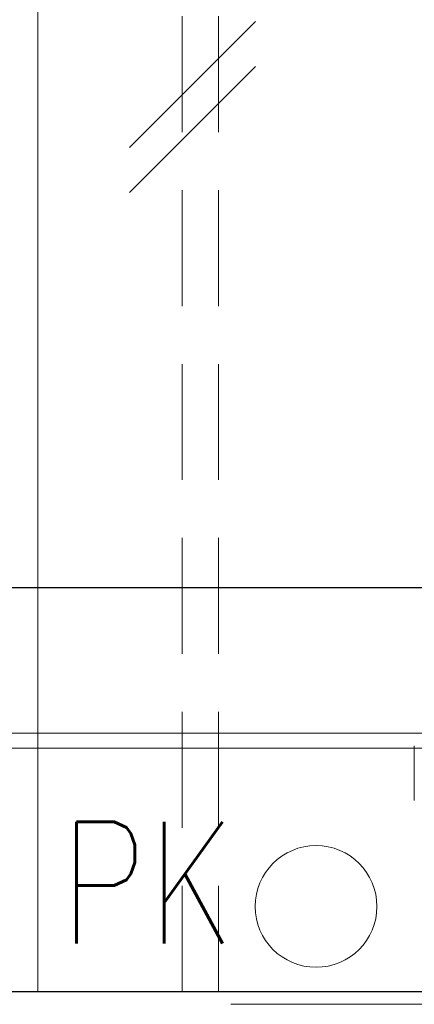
# Model space of a CAD drawing. Header units: millimetres. Extents: x 23192 to 177760, y -399809 to -79279.
# Tile 700 of 830: x 73989 to 74021, y -194641 to -194560. Entities that reach past the tile are written whole.
import ezdxf

# ---------------------------------------------------------------- set-up
doc = ezdxf.new("R2010")
doc.units = ezdxf.units.MM
doc.linetypes.add('DASHDOT', pattern=[25.4, 12.7, -6.35, 0, -6.35])
doc.linetypes.add('HIDDEN2', pattern=[4.7625, 3.175, -1.5875])
doc.layers.get('0').update_dxf_attribs({"lineweight": 0})
for name, color, linetype, lineweight in [('!! 0_ Istn-sciany', 3, 'Continuous', 30), ('!! 0_Istn-armatura', 6, 'Continuous', 9), ('!! 0_Osie', 1, 'DASHDOT', 13), ('!! 2 ZABUDOWA GK-MDF', 54, 'Continuous', 13), ('!! wymiary osi', 250, 'Continuous', 9), ('0-osie-liniA', 14, 'DASHDOT', 5)]:
    doc.layers.add(name, color=color, linetype=linetype, lineweight=lineweight)
doc.layers.add('!! 2_WYBURZENIA DO REMONTU', color=7, linetype='Continuous', lineweight=0, true_color=0x4d4d4d, plot=False)
doc.layers.add('!!_@ wypos sanit nd', color=7, linetype='Continuous', lineweight=0, plot=False)
doc.styles.add('ARCHETYP', font='romans.shx', dxfattribs={"height": 15})
doc.styles.add('TXT', font='simplex.shx')
doc.dimstyles.new('DIM50', dxfattribs={"dimscale": 5, "dimtxt": 2.5, "dimasz": 1.5, "dimexe": 0, "dimexo": 0, "dimgap": 0.5, "dimtad": 1, "dimdec": 4, "dimrnd": 0.5, "dimdsep": 46, "dimtxsty": 'TXT', "dimblk1": 'TICK1', "dimblk2": 'TICK1', "dimsah": 1, "dimcen": 0, "dimse1": 1, "dimse2": 1, "dimclrd": 1, "dimclre": 7, "dimclrt": 9, "dimadec": 0, "dimazin": 0, "dimtfac": 1, "dimtdec": 4, "dimtmove": 2, "dimatfit": 3, "dimldrblk": 'TICK1', "dimfxl": 1, "dimtolj": 1, "dimarcsym": 0})

# ---------------------------------------------------------------- blocks, each defined once
blk = doc.blocks.new('A$Cff2eaf8b')
blk.add_lwpolyline([(0.20099, -0.02671), (0.20099, -0.0717)])
blk = doc.blocks.new('BLOK OSI')
at = {"layer": '0-osie-liniA', "ltscale": 5}
blk.add_lwpolyline([(48639.25763, -194702.0883), (55442.2848, -194702.0883)], dxfattribs=at)
blk = doc.blocks.new('TICK1')
at = {"color": 0}
for p, q in [((0, -1.4), (0, 1.4)), ((0, 0), (-1, 0))]:
    blk.add_line(p, q, dxfattribs=at)
at = {"color": 2}
blk.add_line((-1, -1), (1, 1), dxfattribs=at)
blk = doc.blocks.new('*D1930')
at = {"layer": '!! wymiary osi', "color": 1, "lineweight": -2, "transparency": 16777216}
blk.add_line((73777.923, -194606.38), (74084.923, -194606.38), dxfattribs=at)
at = {"layer": 'DEFPOINTS', "color": 0, "transparency": 16777216}
for p in [(74092.423, -194606.38), (73770.423, -194639.588), (74092.423, -194639.588)]:
    blk.add_point(p, dxfattribs=at)
at = {"layer": '!! wymiary osi', "color": 1, "lineweight": -2, "transparency": 16777216, "xscale": 7.5, "yscale": 7.5, "zscale": 7.5, "rotation": 180}
blk.add_blockref('TICK1', (73770.423, -194606.38), dxfattribs=at)
at = {"layer": '!! wymiary osi', "color": 1, "lineweight": -2, "transparency": 16777216, "xscale": 7.5, "yscale": 7.5, "zscale": 7.5}
blk.add_blockref('TICK1', (74092.423, -194606.38), dxfattribs=at)
at = {"layer": '!! wymiary osi', "color": 9, "transparency": 16777216, "insert": (73931.423, -194597.63), "char_height": 12.5, "attachment_point": 5, "style": 'TXT'}
blk.add_mtext('\\A1;322', dxfattribs=at)

msp = doc.modelspace()

# ---------------------------------------------------------------- linework, layer by layer
at = {"layer": '!! 0_ Istn-sciany'}
msp.add_lwpolyline([(73814.42327, -194639.5883), (74092.42327, -194639.5883)], dxfattribs=at)
at = {"layer": '!! 0_Istn-armatura'}
msp.add_circle((74013.25661, -194632.5883), 5, dxfattribs=at)
at = {"layer": '!! 2 ZABUDOWA GK-MDF'}
for points in [[(73990.42327, -194499.5883), (73990.42327, -194639.5883)], [(73782.42327, -194618.3383), (74092.42327, -194618.3383)], [(73782.42327, -194619.5883), (74092.42327, -194619.5883)]]:
    msp.add_lwpolyline(points, dxfattribs=at)
at = {"layer": '!! 2_WYBURZENIA DO REMONTU', "linetype": 'HIDDEN2', "ltscale": 3}
for points in [[(74002.25661, -194516.5883), (74002.25661, -194639.5883)], [(74005.25661, -194516.5883), (74005.25661, -194639.5883)]]:
    msp.add_lwpolyline(points, dxfattribs=at)
at = {"layer": '!! 2_WYBURZENIA DO REMONTU'}
for points in [[(74008.2755, -194559.88049), (73997.92966, -194570.22633)], [(74008.2755, -194563.58711), (73997.92966, -194573.93295)]]:
    msp.add_lwpolyline(points, dxfattribs=at)
msp.add_lwpolyline([(73990.42327, -194619.5883), (74092.42327, -194619.5883)])

# ---------------------------------------------------------------- block references
at = {"layer": '!! 0_Osie'}
msp.add_blockref('BLOK OSI', (22443.71185, 61.46017), dxfattribs=at)
at = {"layer": '!!_@ wypos sanit nd', "xscale": 100, "yscale": 100, "zscale": 100, "rotation": 180}
msp.add_blockref('A$Cff2eaf8b', (74041.42327, -194626.5563), dxfattribs=at)

# ---------------------------------------------------------------- texts
at = {"layer": '!! 0_Istn-armatura', "style": 'ARCHETYP', "width": 0.8}
msp.add_text('PK', height=10, rotation=0, dxfattribs=at).set_placement((73992.20924, -194635.63432))

# ---------------------------------------------------------------- dimensions: what is measured, and where the dimension line sits
at = {"layer": '!! wymiary osi'}
dim = msp.add_linear_dim(base=(74092.42327, -194606.38034), p1=(73770.42327, -194639.5883), p2=(74092.42327, -194639.5883), dimstyle='DIM50', dxfattribs=at)
dim.commit()
dim.dimension.update_dxf_attribs({"geometry": '*D1930', "text_midpoint": (73931.42327, -194597.63034)})

doc.saveas('drawing.dxf')
